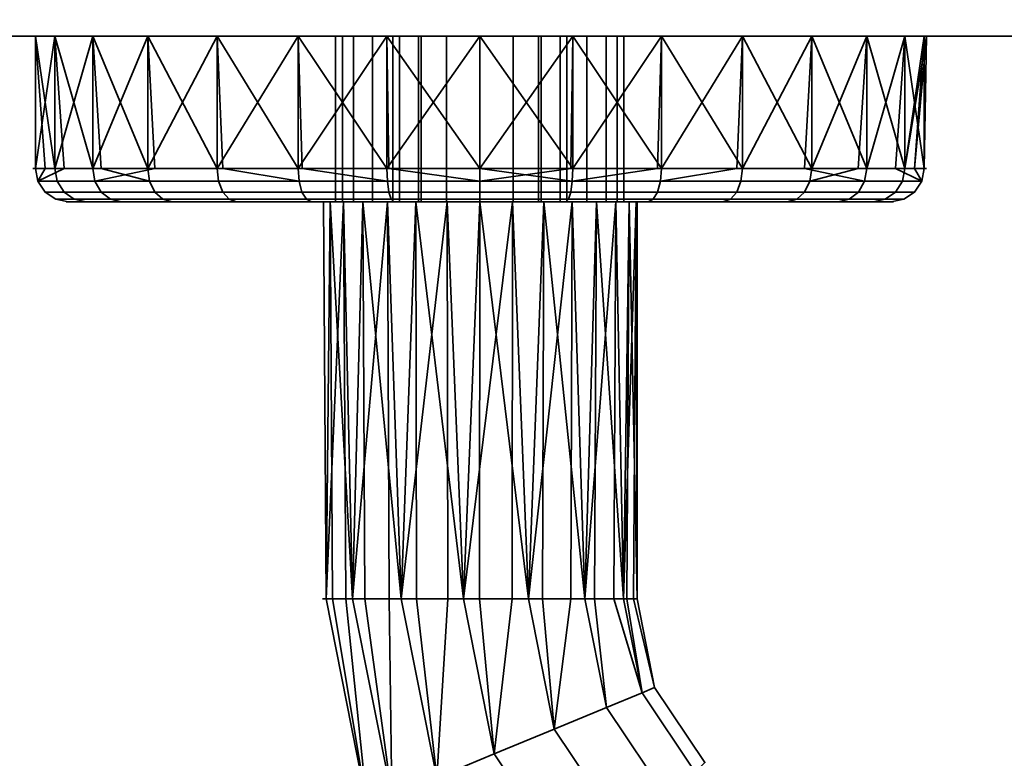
# Model space of a CAD drawing. Header units: millimetres. Extents: x -527 to 5177, y -116 to 161.
# Tile 692 of 1056: x 2606 to 2666, y -93 to -48. Entities that reach past the tile are written whole.
import ezdxf

# ---------------------------------------------------------------- set-up
doc = ezdxf.new("R2010")
doc.units = ezdxf.units.MM
doc.layers.add('151', color=7, linetype='Continuous', true_color=0xffffff)

# ---------------------------------------------------------------- blocks, each defined once
blk = doc.blocks.new('UG_SURFACE_192')
at = {"layer": '151', "color": 35, "linetype": 'Continuous', "lineweight": 35}
for points in [[(3434, -48.9, 2030), (3434, -30.3, 2030), (2566, -30.3, 2030), (2566, -48.9, 2030)], [(2566, -46.9), (3434, -46.9), (3434, -48.9, 2), (2566, -48.9, 2)], [(3434, -48.9, 2030), (2566, -48.9, 2030), (2634, -48.9, 1131), (2644.982, -48.9, 1128.666)], [(2566, -48.9, 2030), (2607.148, -48.9, 1101.178), (2608.321, -48.9, 1112.343)], [(2566, -48.9, 2030), (2623.018, -48.9, 1128.666), (2634, -48.9, 1131)], [(2608.321, -48.9, 1112.343), (2613.935, -48.9, 1122.066), (2566, -48.9, 2030)], [(2607.148, -48.9, 1101.178), (2566, -48.9, 2030), (2566, -48.9, 2), (2607.148, -48.9, 1021.178)], [(2613.935, -48.9, 1122.066), (2623.018, -48.9, 1128.666), (2566, -48.9, 2030)], [(2566, -48.9, 2), (2618.13, -48.9, 1002.156), (2610.617, -48.9, 1010.5)], [(2566, -48.9, 2), (2639.614, -48.9, 997.59), (2628.386, -48.9, 997.59)], [(2628.386, -48.9, 997.59), (2618.13, -48.9, 1002.156), (2566, -48.9, 2)], [(2610.617, -48.9, 1010.5), (2607.148, -48.9, 1021.178), (2566, -48.9, 2)], [(2649.87, -48.9, 1002.156), (2639.614, -48.9, 997.59), (2566, -48.9, 2), (3434, -48.9, 2)], [(2607.148, -48.9, 1101.178), (2607.148, -56.9, 1101.178), (2608.321, -56.9, 1112.343), (2608.321, -48.9, 1112.343)], [(2610.617, -48.9, 1090.5), (2610.617, -56.9, 1090.5), (2607.148, -56.9, 1101.178), (2607.148, -48.9, 1101.178)], [(2607.148, -48.9, 1021.178), (2610.617, -48.9, 1090.5), (2607.148, -48.9, 1101.178)], [(2610.617, -48.9, 1090.5), (2607.148, -48.9, 1021.178), (2608.321, -48.9, 1032.344)], [(2608.321, -56.9, 1015.657), (2607.148, -48.9, 1021.178), (2610.617, -48.9, 1010.5)], [(2607.148, -48.9, 1021.178), (2607.735, -56.9, 1021.239), (2607.148, -56.9, 1026.822)], [(2607.148, -56.9, 1026.822), (2608.321, -48.9, 1032.344), (2607.148, -48.9, 1021.178)], [(2607.148, -56.9, 1026.822), (2608.883, -56.9, 1032.161), (2608.321, -48.9, 1032.344)], [(2608.321, -56.9, 1015.657), (2607.735, -56.9, 1021.239), (2607.148, -48.9, 1021.178)], [(2608.321, -48.9, 1112.343), (2608.321, -56.9, 1112.343), (2613.935, -56.9, 1122.066), (2613.935, -48.9, 1122.066)], [(2618.13, -48.9, 1082.157), (2608.321, -48.9, 1032.344), (2613.935, -48.9, 1042.067)], [(2608.321, -48.9, 1032.344), (2618.13, -48.9, 1082.157), (2610.617, -48.9, 1090.5)], [(2610.617, -48.9, 1010.5), (2611.128, -56.9, 1010.795), (2608.321, -56.9, 1015.657)], [(2608.321, -48.9, 1032.344), (2608.883, -56.9, 1032.161), (2610.617, -56.9, 1037.5)], [(2610.617, -56.9, 1037.5), (2613.935, -48.9, 1042.067), (2608.321, -48.9, 1032.344)], [(2618.13, -48.9, 1082.157), (2618.13, -56.9, 1082.157), (2610.617, -56.9, 1090.5), (2610.617, -48.9, 1090.5)], [(2613.935, -56.9, 1005.934), (2610.617, -48.9, 1010.5), (2618.13, -48.9, 1002.156)], [(2610.617, -56.9, 1037.5), (2614.373, -56.9, 1041.672), (2613.935, -48.9, 1042.067)], [(2613.935, -56.9, 1005.934), (2611.128, -56.9, 1010.795), (2610.617, -48.9, 1010.5)], [(2613.935, -48.9, 1122.066), (2613.935, -56.9, 1122.066), (2623.018, -56.9, 1128.666), (2623.018, -48.9, 1128.666)], [(2613.935, -48.9, 1042.067), (2623.018, -48.9, 1048.666), (2618.13, -48.9, 1082.157)], [(2618.13, -48.9, 1002.156), (2618.477, -56.9, 1002.634), (2613.935, -56.9, 1005.934)], [(2613.935, -48.9, 1042.067), (2614.373, -56.9, 1041.672), (2618.13, -56.9, 1045.843)], [(2618.13, -56.9, 1045.843), (2623.018, -48.9, 1048.666), (2613.935, -48.9, 1042.067)], [(2628.386, -48.9, 1077.59), (2628.386, -56.9, 1077.59), (2618.13, -56.9, 1082.157), (2618.13, -48.9, 1082.157)], [(2628.386, -48.9, 1077.59), (2618.13, -48.9, 1082.157), (2623.018, -48.9, 1048.666), (2634, -48.9, 1051)], [(2623.018, -56.9, 999.334), (2618.13, -48.9, 1002.156), (2628.386, -48.9, 997.59)], [(2618.13, -56.9, 1045.843), (2623.258, -56.9, 1048.127), (2623.018, -48.9, 1048.666)], [(2623.018, -56.9, 999.334), (2618.477, -56.9, 1002.634), (2618.13, -48.9, 1002.156)], [(2623.018, -48.9, 1128.666), (2623.018, -56.9, 1128.666), (2634, -56.9, 1131), (2634, -48.9, 1131)], [(2628.386, -48.9, 997.59), (2628.509, -56.9, 998.167), (2623.018, -56.9, 999.334)], [(2623.018, -48.9, 1048.666), (2623.258, -56.9, 1048.127), (2628.386, -56.9, 1050.41)], [(2628.386, -56.9, 1050.41), (2634, -48.9, 1051), (2623.018, -48.9, 1048.666)], [(2625.289, -48.9, 1031.173), (2625.289, -58.9, 1031.173), (2626.368, -58.9, 1027.721), (2626.368, -48.9, 1027.721)], [(2625.699, -48.9, 1034.767), (2625.699, -58.9, 1034.767), (2625.289, -58.9, 1031.173), (2625.289, -48.9, 1031.173)], [(2642.711, -48.9, 1031.173), (2625.699, -48.9, 1034.767), (2625.289, -48.9, 1031.173), (2626.368, -48.9, 1027.721)], [(2627.527, -48.9, 1037.888), (2627.527, -58.9, 1037.888), (2625.699, -58.9, 1034.767), (2625.699, -48.9, 1034.767)], [(2642.711, -48.9, 1031.173), (2627.527, -48.9, 1037.888), (2625.699, -48.9, 1034.767)], [(2626.368, -48.9, 1027.721), (2626.368, -58.9, 1027.721), (2628.75, -58.9, 1025), (2628.75, -48.9, 1025)], [(2626.368, -48.9, 1027.721), (2628.75, -48.9, 1025), (2642.711, -48.9, 1031.173)], [(2630.461, -48.9, 1040.002), (2630.461, -58.9, 1040.002), (2627.527, -58.9, 1037.888), (2627.527, -48.9, 1037.888)], [(2634, -48.9, 1040.75), (2630.461, -48.9, 1040.002), (2627.527, -48.9, 1037.888), (2642.711, -48.9, 1031.173)], [(2639.614, -48.9, 1077.59), (2639.614, -56.9, 1077.59), (2628.386, -56.9, 1077.59), (2628.386, -48.9, 1077.59)], [(2634, -48.9, 1051), (2644.982, -48.9, 1048.666), (2639.614, -48.9, 1077.59), (2628.386, -48.9, 1077.59)], [(2628.386, -48.9, 997.59), (2639.614, -48.9, 997.59), (2634, -56.9, 997)], [(2628.386, -56.9, 1050.41), (2634, -56.9, 1050.41), (2634, -48.9, 1051)], [(2634, -56.9, 997), (2628.509, -56.9, 998.167), (2628.386, -48.9, 997.59)], [(2628.75, -48.9, 1025), (2628.75, -58.9, 1025), (2628.75, -58.9, 1012.5), (2628.75, -48.9, 1012.5)], [(2628.75, -48.9, 1012.5), (2628.75, -58.9, 1012.5), (2629.15, -58.9, 1010.491), (2629.15, -48.9, 1010.491)], [(2639.25, -48.9, 1012.5), (2628.75, -48.9, 1012.5), (2629.15, -48.9, 1010.491)], [(2639.25, -48.9, 1012.5), (2639.25, -48.9, 1025), (2628.75, -48.9, 1025), (2628.75, -48.9, 1012.5)], [(2639.25, -48.9, 1025), (2641.633, -48.9, 1027.721), (2642.711, -48.9, 1031.173), (2628.75, -48.9, 1025)], [(2629.15, -48.9, 1010.491), (2629.15, -58.9, 1010.491), (2630.288, -58.9, 1008.788), (2630.288, -48.9, 1008.788)], [(2639.25, -48.9, 1012.5), (2629.15, -48.9, 1010.491), (2630.288, -48.9, 1008.788)], [(2630.288, -48.9, 1008.788), (2630.288, -58.9, 1008.788), (2631.991, -58.9, 1007.65), (2631.991, -48.9, 1007.65)], [(2630.288, -48.9, 1008.788), (2631.991, -48.9, 1007.65), (2634, -48.9, 1007.25), (2639.25, -48.9, 1012.5)], [(2634, -48.9, 1040.75), (2634, -58.9, 1040.75), (2630.461, -58.9, 1040.002), (2630.461, -48.9, 1040.002)], [(2631.991, -48.9, 1007.65), (2631.991, -58.9, 1007.65), (2634, -58.9, 1007.25), (2634, -48.9, 1007.25)], [(2634, -48.9, 1131), (2634, -56.9, 1131), (2644.982, -56.9, 1128.666), (2644.982, -48.9, 1128.666)], [(2644.982, -48.9, 1048.666), (2634, -48.9, 1051), (2639.614, -56.9, 1050.41)], [(2634, -48.9, 1051), (2634, -56.9, 1050.41), (2639.614, -56.9, 1050.41)], [(2639.614, -48.9, 997.59), (2639.491, -56.9, 998.167), (2634, -56.9, 997)], [(2637.539, -48.9, 1040.002), (2637.539, -58.9, 1040.002), (2634, -58.9, 1040.75), (2634, -48.9, 1040.75)], [(2634, -48.9, 1007.25), (2634, -58.9, 1007.25), (2636.009, -58.9, 1007.65), (2636.009, -48.9, 1007.65)], [(2639.25, -48.9, 1012.5), (2634, -48.9, 1007.25), (2636.009, -48.9, 1007.65)], [(2634, -48.9, 1040.75), (2642.711, -48.9, 1031.173), (2642.301, -48.9, 1034.767), (2640.473, -48.9, 1037.888)], [(2640.473, -48.9, 1037.888), (2637.539, -48.9, 1040.002), (2634, -48.9, 1040.75)], [(2636.009, -48.9, 1007.65), (2636.009, -58.9, 1007.65), (2637.712, -58.9, 1008.788), (2637.712, -48.9, 1008.788)], [(2636.009, -48.9, 1007.65), (2637.712, -48.9, 1008.788), (2638.85, -48.9, 1010.491), (2639.25, -48.9, 1012.5)], [(2640.473, -48.9, 1037.888), (2640.473, -58.9, 1037.888), (2637.539, -58.9, 1040.002), (2637.539, -48.9, 1040.002)], [(2637.712, -48.9, 1008.788), (2637.712, -58.9, 1008.788), (2638.85, -58.9, 1010.491), (2638.85, -48.9, 1010.491)], [(2638.85, -48.9, 1010.491), (2638.85, -58.9, 1010.491), (2639.25, -58.9, 1012.5), (2639.25, -48.9, 1012.5)], [(2639.25, -48.9, 1025), (2639.25, -58.9, 1025), (2641.633, -58.9, 1027.721), (2641.633, -48.9, 1027.721)], [(2639.25, -48.9, 1012.5), (2639.25, -58.9, 1012.5), (2639.25, -58.9, 1025), (2639.25, -48.9, 1025)], [(2644.982, -56.9, 999.334), (2639.491, -56.9, 998.167), (2639.614, -48.9, 997.59)], [(2649.87, -48.9, 1082.157), (2649.87, -56.9, 1082.157), (2639.614, -56.9, 1077.59), (2639.614, -48.9, 1077.59)], [(2649.87, -48.9, 1082.157), (2639.614, -48.9, 1077.59), (2644.982, -48.9, 1048.666), (2654.065, -48.9, 1042.067)], [(2644.982, -56.9, 999.334), (2639.614, -48.9, 997.59), (2649.87, -48.9, 1002.156)], [(2639.614, -56.9, 1050.41), (2644.742, -56.9, 1048.127), (2644.982, -48.9, 1048.666)], [(2642.301, -48.9, 1034.767), (2642.301, -58.9, 1034.767), (2640.473, -58.9, 1037.888), (2640.473, -48.9, 1037.888)], [(2641.633, -48.9, 1027.721), (2641.633, -58.9, 1027.721), (2642.711, -58.9, 1031.173), (2642.711, -48.9, 1031.173)], [(2642.711, -48.9, 1031.173), (2642.711, -58.9, 1031.173), (2642.301, -58.9, 1034.767), (2642.301, -48.9, 1034.767)], [(2644.982, -48.9, 1048.666), (2644.742, -56.9, 1048.127), (2649.87, -56.9, 1045.843)], [(2644.982, -48.9, 1128.666), (2644.982, -56.9, 1128.666), (2654.065, -56.9, 1122.066), (2654.065, -48.9, 1122.066)], [(2644.982, -48.9, 1128.666), (2654.065, -48.9, 1122.066), (3434, -48.9, 2030)], [(2654.065, -48.9, 1042.067), (2644.982, -48.9, 1048.666), (2649.87, -56.9, 1045.843)], [(2649.87, -48.9, 1002.156), (2649.523, -56.9, 1002.634), (2644.982, -56.9, 999.334)], [(2654.065, -56.9, 1005.934), (2649.523, -56.9, 1002.634), (2649.87, -48.9, 1002.156)], [(2657.383, -48.9, 1090.5), (2657.383, -56.9, 1090.5), (2649.87, -56.9, 1082.157), (2649.87, -48.9, 1082.157)], [(3434, -48.9, 2), (2657.383, -48.9, 1010.5), (2649.87, -48.9, 1002.156)], [(2654.065, -48.9, 1042.067), (2657.383, -48.9, 1090.5), (2649.87, -48.9, 1082.157)], [(2654.065, -56.9, 1005.934), (2649.87, -48.9, 1002.156), (2657.383, -48.9, 1010.5)], [(2649.87, -56.9, 1045.843), (2653.626, -56.9, 1041.672), (2654.065, -48.9, 1042.067)], [(2654.065, -48.9, 1042.067), (2653.626, -56.9, 1041.672), (2657.383, -56.9, 1037.5)], [(2654.065, -48.9, 1122.066), (2654.065, -56.9, 1122.066), (2659.678, -56.9, 1112.343), (2659.678, -48.9, 1112.343)], [(3434, -48.9, 2030), (2654.065, -48.9, 1042.067), (2659.678, -48.9, 1032.344)], [(3434, -48.9, 2030), (2654.065, -48.9, 1122.066), (2659.678, -48.9, 1112.343)], [(2660.852, -48.9, 1101.178), (2657.383, -48.9, 1090.5), (2654.065, -48.9, 1042.067), (3434, -48.9, 2030)], [(2659.678, -48.9, 1032.344), (2654.065, -48.9, 1042.067), (2657.383, -56.9, 1037.5)], [(2657.383, -48.9, 1010.5), (2656.872, -56.9, 1010.795), (2654.065, -56.9, 1005.934)], [(2659.678, -56.9, 1015.657), (2656.872, -56.9, 1010.795), (2657.383, -48.9, 1010.5)], [(2660.852, -48.9, 1101.178), (2660.852, -56.9, 1101.178), (2657.383, -56.9, 1090.5), (2657.383, -48.9, 1090.5)], [(2660.852, -48.9, 1021.178), (2657.383, -48.9, 1010.5), (3434, -48.9, 2)], [(2657.383, -48.9, 1010.5), (2660.852, -48.9, 1021.178), (2659.678, -56.9, 1015.657)], [(2657.383, -56.9, 1037.5), (2659.117, -56.9, 1032.161), (2659.678, -48.9, 1032.344)], [(2659.678, -48.9, 1032.344), (2659.117, -56.9, 1032.161), (2660.852, -56.9, 1026.822)], [(2659.678, -56.9, 1112.343), (2660.852, -56.9, 1101.178), (2661, -48.9, 1104)], [(2661, -48.9, 1104), (2659.678, -48.9, 1112.343), (2659.678, -56.9, 1112.343)], [(3434, -48.9, 2), (3434, -48.9, 2030), (2659.678, -48.9, 1032.344), (2661, -48.9, 1024)], [(3434, -48.9, 2030), (2659.678, -48.9, 1112.343), (2661, -48.9, 1104)], [(2660.852, -56.9, 1026.822), (2661, -48.9, 1024), (2659.678, -48.9, 1032.344)], [(2660.852, -48.9, 1021.178), (2660.265, -56.9, 1021.239), (2659.678, -56.9, 1015.657)], [(2660.265, -56.9, 1021.239), (2660.852, -48.9, 1021.178), (2661, -48.9, 1024)], [(2661, -48.9, 1024), (2660.852, -56.9, 1026.822), (2660.265, -56.9, 1021.239)], [(2660.852, -56.9, 1101.178), (2660.852, -48.9, 1101.178), (2661, -48.9, 1104)], [(2661, -48.9, 1024), (2660.852, -48.9, 1021.178), (3434, -48.9, 2)], [(2661, -48.9, 1104), (2660.852, -48.9, 1101.178), (3434, -48.9, 2030)], [(2608.321, -56.9, 1112.343), (2607.148, -56.9, 1101.178), (2607.299, -57.665, 1101.194), (2608.466, -57.665, 1112.296)], [(2607.148, -56.9, 1101.178), (2610.617, -56.9, 1090.5), (2610.749, -57.665, 1090.576), (2607.299, -57.665, 1101.194)], [(2607.299, -57.665, 1026.806), (2607.148, -56.9, 1026.822), (2607.735, -56.9, 1021.239)], [(2608.883, -56.9, 1032.161), (2607.148, -56.9, 1026.822), (2607.299, -57.665, 1026.806)], [(2607.299, -57.665, 1026.806), (2610.749, -57.665, 1037.424), (2610.617, -56.9, 1037.5), (2608.883, -56.9, 1032.161)], [(2607.735, -56.9, 1021.239), (2608.321, -56.9, 1015.657), (2608.466, -57.665, 1015.704), (2607.299, -57.665, 1026.806)], [(2613.935, -56.9, 1122.066), (2608.321, -56.9, 1112.343), (2608.466, -57.665, 1112.296), (2614.048, -57.665, 1121.965)], [(2614.048, -57.665, 1006.035), (2608.466, -57.665, 1015.704), (2608.321, -56.9, 1015.657), (2611.128, -56.9, 1010.795)], [(2610.617, -56.9, 1090.5), (2618.13, -56.9, 1082.157), (2618.219, -57.665, 1082.28), (2610.749, -57.665, 1090.576)], [(2614.373, -56.9, 1041.672), (2610.617, -56.9, 1037.5), (2610.749, -57.665, 1037.424)], [(2610.749, -57.665, 1037.424), (2618.219, -57.665, 1045.72), (2618.13, -56.9, 1045.843), (2614.373, -56.9, 1041.672)], [(2611.128, -56.9, 1010.795), (2613.935, -56.9, 1005.934), (2614.048, -57.665, 1006.035)], [(2623.018, -56.9, 1128.666), (2613.935, -56.9, 1122.066), (2614.048, -57.665, 1121.965), (2623.08, -57.665, 1128.527)], [(2623.08, -57.665, 999.473), (2614.048, -57.665, 1006.035), (2613.935, -56.9, 1005.934), (2618.477, -56.9, 1002.634)], [(2618.13, -56.9, 1082.157), (2628.386, -56.9, 1077.59), (2628.418, -57.665, 1077.739), (2618.219, -57.665, 1082.28)], [(2623.258, -56.9, 1048.127), (2618.13, -56.9, 1045.843), (2618.219, -57.665, 1045.72), (2628.418, -57.665, 1050.261)], [(2618.477, -56.9, 1002.634), (2623.018, -56.9, 999.334), (2623.08, -57.665, 999.473)], [(2634, -56.9, 1131), (2623.018, -56.9, 1128.666), (2623.08, -57.665, 1128.527), (2634, -57.665, 1130.848)], [(2634, -57.665, 997.152), (2623.08, -57.665, 999.473), (2623.018, -56.9, 999.334), (2628.509, -56.9, 998.167)], [(2628.418, -57.665, 1050.261), (2628.386, -56.9, 1050.41), (2623.258, -56.9, 1048.127)], [(2628.386, -56.9, 1077.59), (2639.614, -56.9, 1077.59), (2639.582, -57.665, 1077.739), (2628.418, -57.665, 1077.739)], [(2634, -56.9, 1050.41), (2628.386, -56.9, 1050.41), (2628.418, -57.665, 1050.261), (2639.582, -57.665, 1050.261)], [(2628.509, -56.9, 998.167), (2634, -56.9, 997), (2634, -57.665, 997.152)], [(2644.982, -56.9, 1128.666), (2634, -56.9, 1131), (2634, -57.665, 1130.848), (2644.92, -57.665, 1128.527)], [(2634, -57.665, 997.152), (2634, -56.9, 997), (2639.491, -56.9, 998.167)], [(2639.582, -57.665, 1050.261), (2639.614, -56.9, 1050.41), (2634, -56.9, 1050.41)], [(2639.491, -56.9, 998.167), (2644.982, -56.9, 999.334), (2644.92, -57.665, 999.473), (2634, -57.665, 997.152)], [(2639.614, -56.9, 1077.59), (2649.87, -56.9, 1082.157), (2649.781, -57.665, 1082.28), (2639.582, -57.665, 1077.739)], [(2639.582, -57.665, 1050.261), (2649.781, -57.665, 1045.72), (2649.87, -56.9, 1045.843), (2644.742, -56.9, 1048.127)], [(2644.742, -56.9, 1048.127), (2639.614, -56.9, 1050.41), (2639.582, -57.665, 1050.261)], [(2654.065, -56.9, 1122.066), (2644.982, -56.9, 1128.666), (2644.92, -57.665, 1128.527), (2653.952, -57.665, 1121.965)], [(2644.92, -57.665, 999.473), (2644.982, -56.9, 999.334), (2649.523, -56.9, 1002.634)], [(2649.523, -56.9, 1002.634), (2654.065, -56.9, 1005.934), (2653.952, -57.665, 1006.035), (2644.92, -57.665, 999.473)], [(2649.87, -56.9, 1082.157), (2657.383, -56.9, 1090.5), (2657.251, -57.665, 1090.576), (2649.781, -57.665, 1082.28)], [(2653.626, -56.9, 1041.672), (2649.87, -56.9, 1045.843), (2649.781, -57.665, 1045.72), (2657.251, -57.665, 1037.424)], [(2657.251, -57.665, 1037.424), (2657.383, -56.9, 1037.5), (2653.626, -56.9, 1041.672)], [(2659.678, -56.9, 1112.343), (2654.065, -56.9, 1122.066), (2653.952, -57.665, 1121.965), (2659.534, -57.665, 1112.296)], [(2653.952, -57.665, 1006.035), (2654.065, -56.9, 1005.934), (2656.872, -56.9, 1010.795)], [(2656.872, -56.9, 1010.795), (2659.678, -56.9, 1015.657), (2659.534, -57.665, 1015.704), (2653.952, -57.665, 1006.035)], [(2657.383, -56.9, 1090.5), (2660.852, -56.9, 1101.178), (2660.701, -57.665, 1101.194), (2657.251, -57.665, 1090.576)], [(2659.117, -56.9, 1032.161), (2657.383, -56.9, 1037.5), (2657.251, -57.665, 1037.424), (2660.701, -57.665, 1026.806)], [(2660.701, -57.665, 1026.806), (2660.852, -56.9, 1026.822), (2659.117, -56.9, 1032.161)], [(2660.852, -56.9, 1101.178), (2659.678, -56.9, 1112.343), (2659.534, -57.665, 1112.296), (2660.701, -57.665, 1101.194)], [(2660.701, -57.665, 1026.806), (2659.534, -57.665, 1015.704), (2659.678, -56.9, 1015.657), (2660.265, -56.9, 1021.239)], [(2660.265, -56.9, 1021.239), (2660.852, -56.9, 1026.822), (2660.701, -57.665, 1026.806)], [(2608.466, -57.665, 1112.296), (2607.299, -57.665, 1101.194), (2607.73, -58.314, 1101.239), (2608.879, -58.314, 1112.162)], [(2607.299, -57.665, 1101.194), (2610.749, -57.665, 1090.576), (2611.125, -58.314, 1090.793), (2607.73, -58.314, 1101.239)], [(2608.879, -58.314, 1015.838), (2607.73, -58.314, 1026.761), (2607.299, -57.665, 1026.806), (2608.466, -57.665, 1015.704)], [(2607.73, -58.314, 1026.761), (2611.125, -58.314, 1037.207), (2610.749, -57.665, 1037.424), (2607.299, -57.665, 1026.806)], [(2614.048, -57.665, 1121.965), (2608.466, -57.665, 1112.296), (2608.879, -58.314, 1112.162), (2614.37, -58.314, 1121.675)], [(2614.37, -58.314, 1006.325), (2608.879, -58.314, 1015.838), (2608.466, -57.665, 1015.704), (2614.048, -57.665, 1006.035)], [(2610.749, -57.665, 1090.576), (2618.219, -57.665, 1082.28), (2618.474, -58.314, 1082.63), (2611.125, -58.314, 1090.793)], [(2611.125, -58.314, 1037.207), (2618.474, -58.314, 1045.37), (2618.219, -57.665, 1045.72), (2610.749, -57.665, 1037.424)], [(2623.08, -57.665, 1128.527), (2614.048, -57.665, 1121.965), (2614.37, -58.314, 1121.675), (2623.256, -58.314, 1128.131)], [(2623.256, -58.314, 999.869), (2614.37, -58.314, 1006.325), (2614.048, -57.665, 1006.035), (2623.08, -57.665, 999.473)], [(2618.219, -57.665, 1082.28), (2628.418, -57.665, 1077.739), (2628.508, -58.314, 1078.163), (2618.474, -58.314, 1082.63)], [(2618.474, -58.314, 1045.37), (2628.508, -58.314, 1049.837), (2628.418, -57.665, 1050.261), (2618.219, -57.665, 1045.72)], [(2634, -57.665, 1130.848), (2623.08, -57.665, 1128.527), (2623.256, -58.314, 1128.131), (2634, -58.314, 1130.414)], [(2634, -58.314, 997.586), (2623.256, -58.314, 999.869), (2623.08, -57.665, 999.473), (2634, -57.665, 997.152)], [(2628.418, -57.665, 1077.739), (2639.582, -57.665, 1077.739), (2639.492, -58.314, 1078.163), (2628.508, -58.314, 1078.163)], [(2628.508, -58.314, 1049.837), (2639.492, -58.314, 1049.837), (2639.582, -57.665, 1050.261), (2628.418, -57.665, 1050.261)], [(2644.92, -57.665, 1128.527), (2634, -57.665, 1130.848), (2634, -58.314, 1130.414), (2644.744, -58.314, 1128.131)], [(2644.744, -58.314, 999.869), (2634, -58.314, 997.586), (2634, -57.665, 997.152), (2644.92, -57.665, 999.473)], [(2639.582, -57.665, 1077.739), (2649.781, -57.665, 1082.28), (2649.526, -58.314, 1082.63), (2639.492, -58.314, 1078.163)], [(2639.492, -58.314, 1049.837), (2649.526, -58.314, 1045.37), (2649.781, -57.665, 1045.72), (2639.582, -57.665, 1050.261)], [(2653.952, -57.665, 1121.965), (2644.92, -57.665, 1128.527), (2644.744, -58.314, 1128.131), (2653.63, -58.314, 1121.675)], [(2653.63, -58.314, 1006.325), (2644.744, -58.314, 999.869), (2644.92, -57.665, 999.473), (2653.952, -57.665, 1006.035)], [(2649.781, -57.665, 1082.28), (2657.251, -57.665, 1090.576), (2656.875, -58.314, 1090.793), (2649.526, -58.314, 1082.63)], [(2649.526, -58.314, 1045.37), (2656.875, -58.314, 1037.207), (2657.251, -57.665, 1037.424), (2649.781, -57.665, 1045.72)], [(2659.534, -57.665, 1112.296), (2653.952, -57.665, 1121.965), (2653.63, -58.314, 1121.675), (2659.122, -58.314, 1112.162)], [(2659.122, -58.314, 1015.838), (2653.63, -58.314, 1006.325), (2653.952, -57.665, 1006.035), (2659.534, -57.665, 1015.704)], [(2657.251, -57.665, 1090.576), (2660.701, -57.665, 1101.194), (2660.269, -58.314, 1101.239), (2656.875, -58.314, 1090.793)], [(2656.875, -58.314, 1037.207), (2660.269, -58.314, 1026.761), (2660.701, -57.665, 1026.806), (2657.251, -57.665, 1037.424)], [(2660.701, -57.665, 1101.194), (2659.534, -57.665, 1112.296), (2659.122, -58.314, 1112.162), (2660.269, -58.314, 1101.239)], [(2660.269, -58.314, 1026.761), (2659.122, -58.314, 1015.838), (2659.534, -57.665, 1015.704), (2660.701, -57.665, 1026.806)], [(2608.879, -58.314, 1112.162), (2607.73, -58.314, 1101.239), (2608.376, -58.748, 1101.307), (2609.496, -58.748, 1111.962)], [(2607.73, -58.314, 1101.239), (2611.125, -58.314, 1090.793), (2611.686, -58.748, 1091.117), (2608.376, -58.748, 1101.307)], [(2609.496, -58.748, 1016.038), (2608.376, -58.748, 1026.693), (2607.73, -58.314, 1026.761), (2608.879, -58.314, 1015.838)], [(2608.376, -58.748, 1026.693), (2611.686, -58.748, 1036.883), (2611.125, -58.314, 1037.207), (2607.73, -58.314, 1026.761)], [(2609.496, -58.748, 1111.962), (2608.376, -58.748, 1101.307), (2609.137, -58.9, 1101.387), (2610.224, -58.9, 1111.725)], [(2608.376, -58.748, 1101.307), (2611.686, -58.748, 1091.117), (2612.349, -58.9, 1091.5), (2609.137, -58.9, 1101.387)], [(2610.224, -58.9, 1016.275), (2609.137, -58.9, 1026.613), (2608.376, -58.748, 1026.693), (2609.496, -58.748, 1016.038)], [(2609.137, -58.9, 1026.613), (2612.349, -58.9, 1036.5), (2611.686, -58.748, 1036.883), (2608.376, -58.748, 1026.693)], [(2614.37, -58.314, 1121.675), (2608.879, -58.314, 1112.162), (2609.496, -58.748, 1111.962), (2614.853, -58.748, 1121.24)], [(2614.853, -58.748, 1006.76), (2609.496, -58.748, 1016.038), (2608.879, -58.314, 1015.838), (2614.37, -58.314, 1006.325)], [(2614.853, -58.748, 1121.24), (2609.496, -58.748, 1111.962), (2610.224, -58.9, 1111.725), (2615.421, -58.9, 1120.728)], [(2615.421, -58.9, 1007.272), (2610.224, -58.9, 1016.275), (2609.496, -58.748, 1016.038), (2614.853, -58.748, 1006.76)], [(2611.125, -58.314, 1090.793), (2618.474, -58.314, 1082.63), (2618.855, -58.748, 1083.155), (2611.686, -58.748, 1091.117)], [(2611.686, -58.748, 1036.883), (2618.855, -58.748, 1044.845), (2618.474, -58.314, 1045.37), (2611.125, -58.314, 1037.207)], [(2611.686, -58.748, 1091.117), (2618.855, -58.748, 1083.155), (2619.305, -58.9, 1083.775), (2612.349, -58.9, 1091.5)], [(2612.349, -58.9, 1036.5), (2619.305, -58.9, 1044.225), (2618.855, -58.748, 1044.845), (2611.686, -58.748, 1036.883)], [(2623.256, -58.314, 1128.131), (2614.37, -58.314, 1121.675), (2614.853, -58.748, 1121.24), (2623.52, -58.748, 1127.538)], [(2623.52, -58.748, 1000.462), (2614.853, -58.748, 1006.76), (2614.37, -58.314, 1006.325), (2623.256, -58.314, 999.869)], [(2623.52, -58.748, 1127.538), (2614.853, -58.748, 1121.24), (2615.421, -58.9, 1120.728), (2623.832, -58.9, 1126.839)], [(2623.832, -58.9, 1001.161), (2615.421, -58.9, 1007.272), (2614.853, -58.748, 1006.76), (2623.52, -58.748, 1000.462)], [(2618.474, -58.314, 1082.63), (2628.508, -58.314, 1078.163), (2628.643, -58.748, 1078.798), (2618.855, -58.748, 1083.155)], [(2618.855, -58.748, 1044.845), (2628.643, -58.748, 1049.202), (2628.508, -58.314, 1049.837), (2618.474, -58.314, 1045.37)], [(2618.855, -58.748, 1083.155), (2628.643, -58.748, 1078.798), (2628.802, -58.9, 1079.546), (2619.305, -58.9, 1083.775)], [(2619.305, -58.9, 1044.225), (2628.802, -58.9, 1048.454), (2628.643, -58.748, 1049.202), (2618.855, -58.748, 1044.845)], [(2634, -58.314, 1130.414), (2623.256, -58.314, 1128.131), (2623.52, -58.748, 1127.538), (2634, -58.748, 1129.765)], [(2634, -58.748, 998.235), (2623.52, -58.748, 1000.462), (2623.256, -58.314, 999.869), (2634, -58.314, 997.586)], [(2634, -58.748, 1129.765), (2623.52, -58.748, 1127.538), (2623.832, -58.9, 1126.839), (2634, -58.9, 1129)], [(2634, -58.9, 999), (2623.832, -58.9, 1001.161), (2623.52, -58.748, 1000.462), (2634, -58.748, 998.235)], [(2628.508, -58.314, 1078.163), (2639.492, -58.314, 1078.163), (2639.357, -58.748, 1078.798), (2628.643, -58.748, 1078.798)], [(2628.643, -58.748, 1049.202), (2639.357, -58.748, 1049.202), (2639.492, -58.314, 1049.837), (2628.508, -58.314, 1049.837)], [(2628.643, -58.748, 1078.798), (2639.357, -58.748, 1078.798), (2639.198, -58.9, 1079.546), (2628.802, -58.9, 1079.546)], [(2628.802, -58.9, 1048.454), (2639.198, -58.9, 1048.454), (2639.357, -58.748, 1049.202), (2628.643, -58.748, 1049.202)], [(2644.744, -58.314, 1128.131), (2634, -58.314, 1130.414), (2634, -58.748, 1129.765), (2644.48, -58.748, 1127.538)], [(2644.48, -58.748, 1000.462), (2634, -58.748, 998.235), (2634, -58.314, 997.586), (2644.744, -58.314, 999.869)], [(2644.48, -58.748, 1127.538), (2634, -58.748, 1129.765), (2634, -58.9, 1129), (2644.168, -58.9, 1126.839)], [(2644.168, -58.9, 1001.161), (2634, -58.9, 999), (2634, -58.748, 998.235), (2644.48, -58.748, 1000.462)], [(2639.357, -58.748, 1078.798), (2649.144, -58.748, 1083.155), (2648.695, -58.9, 1083.775), (2639.198, -58.9, 1079.546)], [(2639.198, -58.9, 1048.454), (2648.695, -58.9, 1044.225), (2649.144, -58.748, 1044.845), (2639.357, -58.748, 1049.202)], [(2639.492, -58.314, 1078.163), (2649.526, -58.314, 1082.63), (2649.144, -58.748, 1083.155), (2639.357, -58.748, 1078.798)], [(2639.357, -58.748, 1049.202), (2649.144, -58.748, 1044.845), (2649.526, -58.314, 1045.37), (2639.492, -58.314, 1049.837)], [(2653.147, -58.748, 1121.24), (2644.48, -58.748, 1127.538), (2644.168, -58.9, 1126.839), (2652.579, -58.9, 1120.728)], [(2652.579, -58.9, 1007.272), (2644.168, -58.9, 1001.161), (2644.48, -58.748, 1000.462), (2653.147, -58.748, 1006.76)], [(2653.63, -58.314, 1121.675), (2644.744, -58.314, 1128.131), (2644.48, -58.748, 1127.538), (2653.147, -58.748, 1121.24)], [(2653.147, -58.748, 1006.76), (2644.48, -58.748, 1000.462), (2644.744, -58.314, 999.869), (2653.63, -58.314, 1006.325)], [(2649.144, -58.748, 1083.155), (2656.313, -58.748, 1091.117), (2655.651, -58.9, 1091.5), (2648.695, -58.9, 1083.775)], [(2648.695, -58.9, 1044.225), (2655.651, -58.9, 1036.5), (2656.313, -58.748, 1036.883), (2649.144, -58.748, 1044.845)], [(2649.526, -58.314, 1082.63), (2656.875, -58.314, 1090.793), (2656.313, -58.748, 1091.117), (2649.144, -58.748, 1083.155)], [(2649.144, -58.748, 1044.845), (2656.313, -58.748, 1036.883), (2656.875, -58.314, 1037.207), (2649.526, -58.314, 1045.37)], [(2658.504, -58.748, 1111.962), (2653.147, -58.748, 1121.24), (2652.579, -58.9, 1120.728), (2657.776, -58.9, 1111.725)], [(2657.776, -58.9, 1016.275), (2652.579, -58.9, 1007.272), (2653.147, -58.748, 1006.76), (2658.504, -58.748, 1016.038)], [(2659.122, -58.314, 1112.162), (2653.63, -58.314, 1121.675), (2653.147, -58.748, 1121.24), (2658.504, -58.748, 1111.962)], [(2658.504, -58.748, 1016.038), (2653.147, -58.748, 1006.76), (2653.63, -58.314, 1006.325), (2659.122, -58.314, 1015.838)], [(2656.313, -58.748, 1091.117), (2659.624, -58.748, 1101.307), (2658.863, -58.9, 1101.387), (2655.651, -58.9, 1091.5)], [(2655.651, -58.9, 1036.5), (2658.863, -58.9, 1026.613), (2659.624, -58.748, 1026.693), (2656.313, -58.748, 1036.883)], [(2656.875, -58.314, 1090.793), (2660.269, -58.314, 1101.239), (2659.624, -58.748, 1101.307), (2656.313, -58.748, 1091.117)], [(2656.313, -58.748, 1036.883), (2659.624, -58.748, 1026.693), (2660.269, -58.314, 1026.761), (2656.875, -58.314, 1037.207)], [(2659.624, -58.748, 1101.307), (2658.504, -58.748, 1111.962), (2657.776, -58.9, 1111.725), (2658.863, -58.9, 1101.387)], [(2658.863, -58.9, 1026.613), (2657.776, -58.9, 1016.275), (2658.504, -58.748, 1016.038), (2659.624, -58.748, 1026.693)], [(2660.269, -58.314, 1101.239), (2659.122, -58.314, 1112.162), (2658.504, -58.748, 1111.962), (2659.624, -58.748, 1101.307)], [(2659.624, -58.748, 1026.693), (2658.504, -58.748, 1016.038), (2659.122, -58.314, 1015.838), (2660.269, -58.314, 1026.761)], [(2610.224, -58.9, 1111.725), (2609.137, -58.9, 1101.387), (2624.552, -58.9, 1103.007), (2624.965, -58.9, 1106.936)], [(2609.137, -58.9, 1101.387), (2612.349, -58.9, 1091.5), (2625.773, -58.9, 1099.25), (2624.552, -58.9, 1103.007)], [(2612.349, -58.9, 1036.5), (2609.137, -58.9, 1026.613), (2625.289, -58.9, 1031.173), (2625.699, -58.9, 1034.767)], [(2626.368, -58.9, 1027.721), (2625.289, -58.9, 1031.173), (2609.137, -58.9, 1026.613), (2610.224, -58.9, 1016.275)], [(2615.421, -58.9, 1120.728), (2610.224, -58.9, 1111.725), (2624.965, -58.9, 1106.936), (2626.94, -58.9, 1110.357)], [(2610.224, -58.9, 1016.275), (2615.421, -58.9, 1007.272), (2628.75, -58.9, 1012.5), (2628.75, -58.9, 1025)], [(2628.75, -58.9, 1025), (2626.368, -58.9, 1027.721), (2610.224, -58.9, 1016.275)], [(2628.416, -58.9, 1096.314), (2625.773, -58.9, 1099.25), (2612.349, -58.9, 1091.5), (2619.305, -58.9, 1083.775)], [(2619.305, -58.9, 1044.225), (2612.349, -58.9, 1036.5), (2625.699, -58.9, 1034.767), (2627.527, -58.9, 1037.888)], [(2626.94, -58.9, 1110.357), (2630.136, -58.9, 1112.679), (2623.832, -58.9, 1126.839), (2615.421, -58.9, 1120.728)], [(2615.421, -58.9, 1007.272), (2629.15, -58.9, 1010.491), (2628.75, -58.9, 1012.5)], [(2615.421, -58.9, 1007.272), (2623.832, -58.9, 1001.161), (2630.288, -58.9, 1008.788), (2629.15, -58.9, 1010.491)], [(2619.305, -58.9, 1083.775), (2628.802, -58.9, 1079.546), (2632.025, -58.9, 1094.708), (2628.416, -58.9, 1096.314)], [(2627.527, -58.9, 1037.888), (2630.461, -58.9, 1040.002), (2628.802, -58.9, 1048.454), (2619.305, -58.9, 1044.225)], [(2634, -58.9, 1129), (2623.832, -58.9, 1126.839), (2630.136, -58.9, 1112.679), (2634, -58.9, 1113.5)], [(2623.832, -58.9, 1001.161), (2631.991, -58.9, 1007.65), (2630.288, -58.9, 1008.788)], [(2623.832, -58.9, 1001.161), (2634, -58.9, 999), (2634, -58.9, 1007.25), (2631.991, -58.9, 1007.65)], [(2624.708, -82.9, 1102.025), (2624.552, -58.9, 1103.007), (2625.773, -58.9, 1099.25)], [(2624.552, -58.9, 1103.007), (2624.708, -82.9, 1103.007), (2624.708, -82.9, 1105.975)], [(2624.708, -82.9, 1105.975), (2624.965, -58.9, 1106.936), (2624.552, -58.9, 1103.007)], [(2624.708, -82.9, 1102.025), (2624.708, -82.9, 1103.007), (2624.552, -58.9, 1103.007)], [(2625.773, -58.9, 1099.25), (2625.915, -82.9, 1099.313), (2624.708, -82.9, 1102.025)], [(2624.708, -82.9, 1105.975), (2625.107, -82.9, 1106.872), (2624.965, -58.9, 1106.936)], [(2624.965, -58.9, 1106.936), (2625.107, -82.9, 1106.872), (2626.314, -82.9, 1109.584)], [(2626.314, -82.9, 1109.584), (2626.94, -58.9, 1110.357), (2624.965, -58.9, 1106.936)], [(2626.314, -82.9, 1098.416), (2625.773, -58.9, 1099.25), (2628.416, -58.9, 1096.314)], [(2626.314, -82.9, 1098.416), (2625.915, -82.9, 1099.313), (2625.773, -58.9, 1099.25)], [(2628.416, -58.9, 1096.314), (2628.52, -82.9, 1096.43), (2626.314, -82.9, 1098.416)], [(2626.314, -82.9, 1109.584), (2627.044, -82.9, 1110.241), (2626.94, -58.9, 1110.357)], [(2626.94, -58.9, 1110.357), (2627.044, -82.9, 1110.241), (2629.25, -82.9, 1112.227)], [(2629.25, -82.9, 1112.227), (2630.136, -58.9, 1112.679), (2626.94, -58.9, 1110.357)], [(2629.25, -82.9, 1095.773), (2628.416, -58.9, 1096.314), (2632.025, -58.9, 1094.708)], [(2629.25, -82.9, 1095.773), (2628.52, -82.9, 1096.43), (2628.416, -58.9, 1096.314)], [(2628.802, -58.9, 1079.546), (2639.198, -58.9, 1079.546), (2635.975, -58.9, 1094.708), (2632.025, -58.9, 1094.708)], [(2628.802, -58.9, 1048.454), (2630.461, -58.9, 1040.002), (2634, -58.9, 1040.75)], [(2634, -58.9, 1040.75), (2637.539, -58.9, 1040.002), (2639.198, -58.9, 1048.454), (2628.802, -58.9, 1048.454)], [(2632.025, -58.9, 1094.708), (2632.073, -82.9, 1094.856), (2629.25, -82.9, 1095.773)], [(2629.25, -82.9, 1112.227), (2630.184, -82.9, 1112.531), (2630.136, -58.9, 1112.679)], [(2630.136, -58.9, 1112.679), (2630.184, -82.9, 1112.531), (2633.007, -82.9, 1113.448)], [(2633.007, -82.9, 1113.448), (2634, -58.9, 1113.5), (2630.136, -58.9, 1112.679)], [(2633.007, -82.9, 1094.552), (2632.025, -58.9, 1094.708), (2635.975, -58.9, 1094.708)], [(2633.007, -82.9, 1094.552), (2632.073, -82.9, 1094.856), (2632.025, -58.9, 1094.708)], [(2635.975, -58.9, 1094.708), (2635.959, -82.9, 1094.862), (2633.007, -82.9, 1094.552)], [(2633.007, -82.9, 1113.448), (2633.984, -82.9, 1113.345), (2634, -58.9, 1113.5)], [(2634, -58.9, 1113.5), (2633.984, -82.9, 1113.345), (2636.936, -82.9, 1113.035)], [(2636.936, -82.9, 1113.035), (2637.864, -58.9, 1112.679), (2634, -58.9, 1113.5)], [(2634, -58.9, 1113.5), (2637.864, -58.9, 1112.679), (2644.168, -58.9, 1126.839), (2634, -58.9, 1129)], [(2636.009, -58.9, 1007.65), (2634, -58.9, 1007.25), (2634, -58.9, 999), (2644.168, -58.9, 1001.161)], [(2636.936, -82.9, 1094.965), (2635.959, -82.9, 1094.862), (2635.975, -58.9, 1094.708)], [(2636.936, -82.9, 1094.965), (2635.975, -58.9, 1094.708), (2639.584, -58.9, 1096.314)], [(2639.584, -58.9, 1096.314), (2635.975, -58.9, 1094.708), (2639.198, -58.9, 1079.546), (2648.695, -58.9, 1083.775)], [(2644.168, -58.9, 1001.161), (2637.712, -58.9, 1008.788), (2636.009, -58.9, 1007.65)], [(2639.584, -58.9, 1096.314), (2639.506, -82.9, 1096.449), (2636.936, -82.9, 1094.965)], [(2636.936, -82.9, 1113.035), (2637.786, -82.9, 1112.544), (2637.864, -58.9, 1112.679)], [(2648.695, -58.9, 1044.225), (2639.198, -58.9, 1048.454), (2637.539, -58.9, 1040.002), (2640.473, -58.9, 1037.888)], [(2638.85, -58.9, 1010.491), (2637.712, -58.9, 1008.788), (2644.168, -58.9, 1001.161), (2652.579, -58.9, 1007.272)], [(2637.864, -58.9, 1112.679), (2637.786, -82.9, 1112.544), (2640.357, -82.9, 1111.06)], [(2640.357, -82.9, 1111.06), (2641.06, -58.9, 1110.357), (2637.864, -58.9, 1112.679)], [(2652.579, -58.9, 1120.728), (2644.168, -58.9, 1126.839), (2637.864, -58.9, 1112.679), (2641.06, -58.9, 1110.357)], [(2639.25, -58.9, 1012.5), (2638.85, -58.9, 1010.491), (2652.579, -58.9, 1007.272)], [(2657.776, -58.9, 1016.275), (2641.633, -58.9, 1027.721), (2639.25, -58.9, 1025)], [(2639.25, -58.9, 1025), (2639.25, -58.9, 1012.5), (2652.579, -58.9, 1007.272), (2657.776, -58.9, 1016.275)], [(2640.357, -82.9, 1096.94), (2639.506, -82.9, 1096.449), (2639.584, -58.9, 1096.314)], [(2640.357, -82.9, 1096.94), (2639.584, -58.9, 1096.314), (2642.227, -58.9, 1099.25)], [(2648.695, -58.9, 1083.775), (2655.651, -58.9, 1091.5), (2642.227, -58.9, 1099.25), (2639.584, -58.9, 1096.314)], [(2642.227, -58.9, 1099.25), (2642.101, -82.9, 1099.341), (2640.357, -82.9, 1096.94)], [(2640.357, -82.9, 1111.06), (2640.934, -82.9, 1110.265), (2641.06, -58.9, 1110.357)], [(2640.473, -58.9, 1037.888), (2642.301, -58.9, 1034.767), (2655.651, -58.9, 1036.5), (2648.695, -58.9, 1044.225)], [(2641.06, -58.9, 1110.357), (2640.934, -82.9, 1110.265), (2642.679, -82.9, 1107.864)], [(2642.679, -82.9, 1107.864), (2643.035, -58.9, 1106.936), (2641.06, -58.9, 1110.357)], [(2657.776, -58.9, 1111.725), (2652.579, -58.9, 1120.728), (2641.06, -58.9, 1110.357), (2643.035, -58.9, 1106.936)], [(2657.776, -58.9, 1016.275), (2658.863, -58.9, 1026.613), (2642.711, -58.9, 1031.173), (2641.633, -58.9, 1027.721)], [(2642.679, -82.9, 1100.136), (2642.101, -82.9, 1099.341), (2642.227, -58.9, 1099.25)], [(2642.679, -82.9, 1100.136), (2642.227, -58.9, 1099.25), (2643.448, -58.9, 1103.007)], [(2643.448, -58.9, 1103.007), (2642.227, -58.9, 1099.25), (2655.651, -58.9, 1091.5), (2658.863, -58.9, 1101.387)], [(2642.301, -58.9, 1034.767), (2642.711, -58.9, 1031.173), (2658.863, -58.9, 1026.613), (2655.651, -58.9, 1036.5)], [(2643.448, -58.9, 1103.007), (2643.296, -82.9, 1103.039), (2642.679, -82.9, 1100.136)], [(2642.679, -82.9, 1107.864), (2642.883, -82.9, 1106.903), (2643.035, -58.9, 1106.936)], [(2643.035, -58.9, 1106.936), (2642.883, -82.9, 1106.903), (2643.5, -82.9, 1104)], [(2643.5, -82.9, 1104), (2643.5, -58.9, 1104), (2643.035, -58.9, 1106.936)], [(2658.863, -58.9, 1101.387), (2657.776, -58.9, 1111.725), (2643.035, -58.9, 1106.936), (2643.5, -58.9, 1104)], [(2643.5, -82.9, 1104), (2643.296, -82.9, 1103.039), (2643.448, -58.9, 1103.007)], [(2643.448, -58.9, 1103.007), (2643.5, -58.9, 1104), (2643.5, -82.9, 1104)], [(2643.5, -58.9, 1104), (2643.448, -58.9, 1103.007), (2658.863, -58.9, 1101.387)], [(2627.204, -95.449, 1102.025), (2624.708, -82.9, 1102.025), (2625.915, -82.9, 1099.313)], [(2627.204, -95.449, 1102.025), (2627.204, -95.449, 1105.975), (2624.708, -82.9, 1105.975), (2624.708, -82.9, 1103.007)], [(2625.107, -82.9, 1106.872), (2624.708, -82.9, 1105.975), (2627.204, -95.449, 1105.975)], [(2624.708, -82.9, 1103.007), (2624.708, -82.9, 1102.025), (2627.204, -95.449, 1102.025)], [(2627.204, -95.449, 1105.975), (2628.688, -94.834, 1109.584), (2626.314, -82.9, 1109.584), (2625.107, -82.9, 1106.872)], [(2625.915, -82.9, 1099.313), (2626.314, -82.9, 1098.416), (2628.688, -94.834, 1098.416), (2627.204, -95.449, 1102.025)], [(2628.688, -94.834, 1098.416), (2626.314, -82.9, 1098.416), (2628.52, -82.9, 1096.43)], [(2627.044, -82.9, 1110.241), (2626.314, -82.9, 1109.584), (2628.688, -94.834, 1109.584)], [(2628.688, -94.834, 1109.584), (2631.4, -93.711, 1112.227), (2629.25, -82.9, 1112.227), (2627.044, -82.9, 1110.241)], [(2628.52, -82.9, 1096.43), (2629.25, -82.9, 1095.773), (2631.4, -93.711, 1095.773), (2628.688, -94.834, 1098.416)], [(2631.4, -93.711, 1095.773), (2629.25, -82.9, 1095.773), (2632.073, -82.9, 1094.856)], [(2630.184, -82.9, 1112.531), (2629.25, -82.9, 1112.227), (2631.4, -93.711, 1112.227)], [(2631.4, -93.711, 1112.227), (2634.871, -92.273, 1113.448), (2633.007, -82.9, 1113.448), (2630.184, -82.9, 1112.531)], [(2632.073, -82.9, 1094.856), (2633.007, -82.9, 1094.552), (2634.871, -92.273, 1094.552), (2631.4, -93.711, 1095.773)], [(2634.871, -92.273, 1094.552), (2633.007, -82.9, 1094.552), (2635.959, -82.9, 1094.862)], [(2633.984, -82.9, 1113.345), (2633.007, -82.9, 1113.448), (2634.871, -92.273, 1113.448)], [(2634.871, -92.273, 1113.448), (2638.501, -90.77, 1113.035), (2636.936, -82.9, 1113.035), (2633.984, -82.9, 1113.345)], [(2635.959, -82.9, 1094.862), (2636.936, -82.9, 1094.965), (2638.501, -90.77, 1094.965), (2634.871, -92.273, 1094.552)], [(2638.501, -90.77, 1094.965), (2636.936, -82.9, 1094.965), (2639.506, -82.9, 1096.449)], [(2637.786, -82.9, 1112.544), (2636.936, -82.9, 1113.035), (2638.501, -90.77, 1113.035)], [(2638.501, -90.77, 1113.035), (2641.662, -89.46, 1111.06), (2640.357, -82.9, 1111.06), (2637.786, -82.9, 1112.544)], [(2639.506, -82.9, 1096.449), (2640.357, -82.9, 1096.94), (2641.662, -89.46, 1096.94), (2638.501, -90.77, 1094.965)], [(2643.807, -88.572, 1100.136), (2641.662, -89.46, 1096.94), (2640.357, -82.9, 1096.94), (2642.101, -82.9, 1099.341)], [(2640.934, -82.9, 1110.265), (2640.357, -82.9, 1111.06), (2641.662, -89.46, 1111.06)], [(2641.662, -89.46, 1111.06), (2643.807, -88.572, 1107.864), (2642.679, -82.9, 1107.864), (2640.934, -82.9, 1110.265)], [(2642.101, -82.9, 1099.341), (2642.679, -82.9, 1100.136), (2643.807, -88.572, 1100.136)], [(2644.566, -88.258, 1104), (2643.807, -88.572, 1100.136), (2642.679, -82.9, 1100.136), (2643.296, -82.9, 1103.039)], [(2642.883, -82.9, 1106.903), (2642.679, -82.9, 1107.864), (2643.807, -88.572, 1107.864)], [(2643.807, -88.572, 1107.864), (2644.566, -88.258, 1104), (2643.5, -82.9, 1104), (2642.883, -82.9, 1106.903)], [(2643.296, -82.9, 1103.039), (2643.5, -82.9, 1104), (2644.566, -88.258, 1104)], [(2647.02, -93.38, 1107.864), (2643.807, -88.572, 1107.864), (2641.662, -89.46, 1111.06), (2645.378, -95.022, 1111.06)], [(2645.378, -95.022, 1096.94), (2641.662, -89.46, 1096.94), (2643.807, -88.572, 1100.136), (2647.02, -93.38, 1100.136)], [(2647.6, -92.799, 1104), (2644.566, -88.258, 1104), (2643.807, -88.572, 1107.864), (2647.02, -93.38, 1107.864)], [(2647.02, -93.38, 1100.136), (2643.807, -88.572, 1100.136), (2644.566, -88.258, 1104), (2647.6, -92.799, 1104)], [(2645.378, -95.022, 1111.06), (2641.662, -89.46, 1111.06), (2638.501, -90.77, 1113.035), (2642.959, -97.441, 1113.035)], [(2642.959, -97.441, 1094.965), (2638.501, -90.77, 1094.965), (2641.662, -89.46, 1096.94), (2645.378, -95.022, 1096.94)], [(2642.959, -97.441, 1113.035), (2638.501, -90.77, 1113.035), (2634.871, -92.273, 1113.448), (2640.181, -100.219, 1113.448)], [(2640.181, -100.219, 1094.552), (2634.871, -92.273, 1094.552), (2638.501, -90.77, 1094.965), (2642.959, -97.441, 1094.965)], [(2640.181, -100.219, 1113.448), (2634.871, -92.273, 1113.448), (2631.4, -93.711, 1112.227), (2637.524, -102.876, 1112.227)], [(2637.524, -102.876, 1095.773), (2631.4, -93.711, 1095.773), (2634.871, -92.273, 1094.552), (2640.181, -100.219, 1094.552)]]:
    blk.add_3dface(points, dxfattribs=at)

msp = doc.modelspace()

# ---------------------------------------------------------------- linework, layer by layer
at = {"layer": '151', "color": 251, "linetype": 'Continuous', "lineweight": -3, "true_color": 0x636466}
for p, q in [((2566, -48.9, 2), (3434, -48.9, 2)), ((3434, -48.9, 2030), (2566, -48.9, 2030)), ((2628.75, -48.9, 1012.5), (2628.75, -58.9, 1012.5)), ((2628.75, -48.9, 1025), (2628.75, -58.9, 1025)), ((2628.75, -48.9, 1012.5), (2628.75, -48.9, 1025)), ((2639.25, -48.9, 1025), (2639.25, -58.9, 1025)), ((2639.25, -48.9, 1012.5), (2639.25, -58.9, 1012.5)), ((2639.25, -48.9, 1025), (2639.25, -48.9, 1012.5)), ((2628.75, -58.9, 1012.5), (2628.75, -58.9, 1025)), ((2639.25, -58.9, 1025), (2639.25, -58.9, 1012.5))]:
    msp.add_line(p, q, dxfattribs=at)
at = {"layer": '151', "color": 251, "linetype": 'Continuous', "lineweight": -3, "true_color": 0x636466, "extrusion": (0, 1, 0)}
for centre, radius in [((-2634, 1024, -48.9), 27), ((-2634, 1104, -58.9), 9.5)]:
    msp.add_circle(centre, radius, dxfattribs=at)
at = {"layer": '151', "color": 251, "linetype": 'Continuous', "lineweight": -3, "true_color": 0x636466, "extrusion": (0, -1, 0)}
for centre, radius in [((2634, 1104, 48.9), 27), ((2634, 1104, 82.9), 9.5)]:
    msp.add_circle(centre, radius, dxfattribs=at)
at = {"layer": '151', "color": 251, "linetype": 'Continuous', "lineweight": -3, "true_color": 0x636466, "extrusion": (0, 1, -1.73472e-16)}
msp.add_circle((-2634, 1024, -56.9), 27, dxfattribs=at)
at = {"layer": '151', "color": 251, "linetype": 'Continuous', "lineweight": -3, "true_color": 0x636466, "extrusion": (0, 1, -4.0817e-16)}
msp.add_circle((-2634, 1104, -56.9), 27, dxfattribs=at)
at = {"layer": '151', "color": 251, "linetype": 'Continuous', "lineweight": -3, "true_color": 0x636466, "extrusion": (0, -1, 2.47818e-16)}
msp.add_circle((2634, 1024, 58.9), 25, dxfattribs=at)
at = {"layer": '151', "color": 251, "linetype": 'Continuous', "lineweight": -3, "true_color": 0x636466, "extrusion": (0, -1, 6.93889e-16)}
msp.add_circle((2634, 1104, 58.9), 25, dxfattribs=at)
at = {"layer": '151', "color": 251, "linetype": 'Continuous', "lineweight": -3, "true_color": 0x636466, "extrusion": (0, 1, 0)}
for centre, radius, start, end in [((-2634, 1032, -48.9), 8.75, 306.8699, 233.1301), ((-2634, 1012.5, -48.9), 5.25, 180, 0), ((-2634, 1032, -58.9), 8.75, 306.8699, 233.1301), ((-2634, 1012.5, -58.9), 5.25, 180, 0)]:
    msp.add_arc(centre, radius, start, end, dxfattribs=at)

# ---------------------------------------------------------------- block references
at = {"layer": '151', "color": 251, "linetype": 'Continuous', "lineweight": -3, "true_color": 0x636466}
msp.add_blockref('UG_SURFACE_192', (0, 0), dxfattribs=at)

doc.saveas('drawing.dxf')
